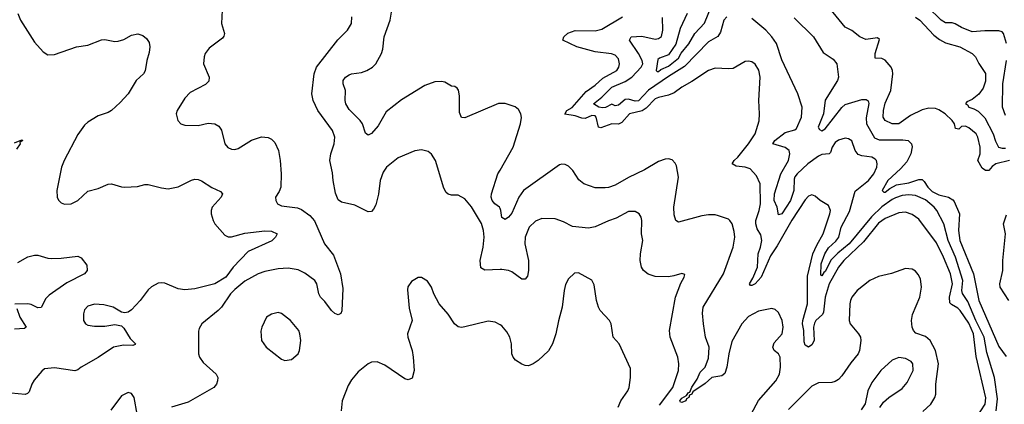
# Model space of a CAD drawing. Header units: inches. Extents: x 1173000 to 1307049, y 522583 to 678455.
# Tile 275 of 617: x 1267121 to 1273023, y 535328 to 537634. Entities that reach past the tile are written whole.
import ezdxf

# ---------------------------------------------------------------- set-up
doc = ezdxf.new("R2010")
doc.units = ezdxf.units.IN
doc.header["$MEASUREMENT"] = 0
doc.layers.add('B2563', color=7, linetype='Continuous')
doc.layers.add('B2573', color=7, linetype='Continuous')

msp = doc.modelspace()

# ---------------------------------------------------------------- linework, layer by layer
at = {"layer": 'B2563', "color": 5}
for points, elevation in [([(1268334, 537690), (1268330.5, 537610.5), (1268347.7, 537550), (1268344.9, 537535.1), (1268336.4, 537523.6), (1268257.2, 537462.8), (1268233, 537430), (1268225.5, 537410), (1268223, 537370), (1268257.3, 537290), (1268254.9, 537265.1), (1268235.3, 537244.7), (1268142.9, 537197.1), (1268110, 537162.7), (1268064.9, 537090), (1268059.1, 537070), (1268067.7, 537030), (1268086, 537010), (1268110, 537002), (1268190, 537000.4), (1268250, 537014.4), (1268291, 537010), (1268314.7, 536994.7), (1268330, 536971), (1268350.5, 536890), (1268367.9, 536867.9), (1268390, 536858.4), (1268410, 536856.4), (1268430, 536861.3), (1268510, 536912), (1268570, 536932), (1268610, 536928), (1268630, 536917.3), (1268650, 536897.3), (1268672.4, 536850), (1268682.4, 536790), (1268688.2, 536710), (1268685.5, 536630), (1268676.4, 536603.6), (1268654.8, 536570), (1268656, 536550), (1268666, 536530), (1268690, 536518.8), (1268786.1, 536506.1), (1268810, 536496.5), (1268859.6, 536459.6), (1268888.8, 536428.8), (1268947.8, 536290), (1269002, 536222), (1269043.5, 536110), (1269056.9, 536023.1), (1269051.6, 535888.4), (1269046.7, 535873.3), (1269030, 535864.2), (1269010, 535872.6), (1268990, 535889.8), (1268950, 535945.4), (1268923.1, 535970), (1268914.2, 535990), (1268902.6, 536050), (1268889.8, 536069.8), (1268830, 536114), (1268790, 536135), (1268730, 536144.4), (1268670, 536140.7), (1268590, 536124.7), (1268550.3, 536110), (1268470, 536066.2), (1268410, 536016.5), (1268384.7, 535990), (1268329.4, 535910.6), (1268310, 535889.7), (1268213, 535810), (1268196.4, 535783.6), (1268192.5, 535767.5), (1268193.4, 535630), (1268198.7, 535610), (1268219.5, 535579.5), (1268299.1, 535510), (1268307.7, 535490), (1268306, 535470), (1268299.5, 535450), (1268283.8, 535430), (1268130, 535341.1), (1268030, 535311.1)], 840), ([(1270000, 537131), (1269990, 537130.7), (1269790, 537046.3), (1269770, 537047), (1269756.6, 537076.6), (1269757.6, 537177.6), (1269751.1, 537211.1), (1269743.6, 537223.6), (1269730, 537232.3), (1269710, 537234.5), (1269670, 537258.7), (1269650, 537263.1), (1269610, 537261), (1269550, 537238.3), (1269410, 537152.4), (1269318.4, 537081.6), (1269270, 536998), (1269230, 536951.8), (1269210, 536940.9), (1269193.1, 536953.1), (1269175.9, 537010), (1269162.6, 537030), (1269096.2, 537096.2), (1269075.5, 537130), (1269070.9, 537150), (1269074, 537210), (1269060.3, 537250), (1269059.8, 537270), (1269074.7, 537290), (1269096.7, 537303.3), (1269110.5, 537309.5), (1269170, 537318), (1269202.4, 537330), (1269236.4, 537350), (1269254.8, 537370), (1269289.8, 537430), (1269297.7, 537457.7), (1269306.2, 537530), (1269341.4, 537630), (1269352.4, 537690)], 820), ([(1267109.4, 537670), (1267124.7, 537630), (1267210, 537498.4), (1267261.7, 537441.7), (1267290, 537423.8), (1267330, 537425.7), (1267462, 537470), (1267530, 537481.1), (1267610, 537512), (1267630, 537514), (1267690, 537503.1), (1267710, 537504.9), (1267744.2, 537515.8), (1267790, 537540.4), (1267828.1, 537548.1), (1267858.4, 537538.4), (1267881.6, 537521.6), (1267897, 537497), (1267900.3, 537470), (1267897.2, 537437.2), (1267883.6, 537390), (1267873.1, 537326.9), (1267862.3, 537310), (1267819.1, 537270), (1267770.2, 537190), (1267723.3, 537136.7), (1267670, 537089.8), (1267650, 537078.2), (1267590, 537056.9), (1267530, 537019.7), (1267510, 537000.5), (1267470, 536945.6), (1267387.3, 536790), (1267370.8, 536749.2), (1267342.2, 536610), (1267344.9, 536570), (1267352.3, 536552.3), (1267370, 536536), (1267388.6, 536528.6), (1267430, 536529.3), (1267470, 536550.3), (1267530, 536605.7), (1267590, 536622.8), (1267650, 536647.4), (1267670, 536648.8), (1267730, 536631.7), (1267750, 536630.3), (1267826.7, 536633.3), (1267870, 536646.7), (1267890, 536646.7), (1267970, 536625.3), (1268010, 536620.3), (1268070, 536632), (1268150, 536671.7), (1268170, 536676.9), (1268190, 536674.9), (1268210, 536667.1), (1268271.8, 536628.2), (1268324.2, 536604.2), (1268337, 536590), (1268328.9, 536570), (1268275.2, 536510), (1268268.2, 536490), (1268267.5, 536470), (1268279.7, 536430), (1268291.1, 536410), (1268350, 536342.8), (1268370, 536332.8), (1268390, 536332.7), (1268470, 536355.1), (1268590, 536367.9), (1268630, 536365.5), (1268663.8, 536350), (1268654.9, 536330), (1268631.3, 536308.7), (1268490, 536244.5), (1268400.1, 536150), (1268355.8, 536090), (1268290, 536050.4), (1268170, 536019.9), (1268110, 536014.6), (1268070, 536021.1), (1267990, 536053.6), (1267970, 536056.8), (1267950, 536053.8), (1267910, 536032.8), (1267890, 536014.2), (1267841.8, 535950), (1267790, 535894), (1267770, 535881.6), (1267750, 535876.2), (1267730, 535880.9), (1267681.2, 535910), (1267624.2, 535924.2), (1267570, 535928.7), (1267530, 535916.8), (1267510, 535894), (1267502.8, 535870), (1267503.6, 535830), (1267514.9, 535810), (1267530, 535802), (1267570, 535796.5), (1267630, 535796.9), (1267690, 535806.3), (1267730, 535799.3), (1267745.4, 535785.4), (1267783.6, 535723.6), (1267814.9, 535690), (1267813.5, 535686.5), (1267798.7, 535681.3), (1267743.7, 535683.7), (1267683.7, 535670), (1267590, 535608.6), (1267490, 535551.2), (1267470, 535534.7), (1267451.4, 535528.6), (1267330, 535546.9), (1267270, 535540.5), (1267252.7, 535527.3), (1267206.6, 535473.4), (1267193.1, 535450), (1267176.9, 535403.1), (1267167.5, 535392.5), (1267152.8, 535387.2), (1267070, 535395.8)], 820), ([(1270000, 536136.1), (1269910, 536133.3), (1269886, 536146), (1269882, 536190), (1269899.8, 536270), (1269905.3, 536330), (1269901.5, 536370), (1269890, 536412), (1269830, 536511.5), (1269790, 536559.3), (1269750, 536580.9), (1269710, 536582), (1269690, 536587), (1269678, 536598), (1269664.2, 536624.2), (1269612.6, 536790), (1269590, 536827), (1269570, 536843.6), (1269530, 536854), (1269490, 536847.8), (1269390, 536806.3), (1269319.5, 536750), (1269300.1, 536719.9), (1269282, 536670), (1269272.4, 536587.6), (1269255.5, 536524.5), (1269242.6, 536497.4), (1269230, 536484.5), (1269210, 536482.4), (1269130, 536521.6), (1269050, 536539.3), (1269030, 536554), (1269013.4, 536593.4), (1268999.2, 536670), (1268996.4, 536716.4), (1268979.6, 536790), (1268985.6, 536830), (1269006.3, 536890), (1269009.7, 536930), (1268995.1, 536970), (1268908.4, 537090), (1268880.4, 537150), (1268872.4, 537190), (1268885.8, 537310), (1268900.3, 537350), (1269027.8, 537512.2), (1269085.6, 537570), (1269109.6, 537610), (1269111.2, 537650)], 840), ([(1267090, 536896.1), (1267132.6, 536912.6), (1267138.8, 536910), (1267121.8, 536898.2), (1267123.2, 536890), (1267102.1, 536857.9)], 780), ([(1270000, 536501), (1269996.5, 536510), (1269969.8, 536530), (1269952.8, 536550), (1269947.5, 536570), (1269949.1, 536590), (1269987.4, 536710), (1270000, 536732.1)], 820), ([(1267110, 536179.2), (1267170, 536211.9), (1267210, 536222.7), (1267230, 536222.3), (1267290, 536204.2), (1267310, 536202.4), (1267370, 536204.5), (1267470, 536216.4), (1267490, 536207.2), (1267522.9, 536162.9), (1267524.6, 536130), (1267510, 536109.9), (1267403.2, 536056.8), (1267296.8, 535983.2), (1267277.9, 535962.1), (1267250, 535908), (1267230, 535906.6), (1267190, 535925.8), (1267170, 535929.8), (1267092, 535928)], 780), ([(1270000, 535805), (1269970, 535821.6), (1269930, 535826), (1269790, 535793), (1269770, 535789.7), (1269750, 535793.6), (1269727.3, 535810), (1269690, 535869.4), (1269636.2, 535930), (1269603.7, 535990), (1269589.3, 536030), (1269566.3, 536066.3), (1269530, 536089), (1269510, 536089), (1269470, 536064), (1269446.6, 536033.4), (1269444.7, 536015.3), (1269456.3, 535903.7), (1269474.4, 535830), (1269444.9, 535750), (1269446.7, 535730), (1269474, 535650), (1269480.4, 535610), (1269485.5, 535530), (1269474, 535486), (1269450, 535476), (1269430, 535482), (1269310, 535562.9), (1269263.6, 535583.6), (1269230, 535580.7), (1269210, 535571.6), (1269150, 535522), (1269110, 535475.1), (1269090, 535441.2), (1269054, 535350), (1269048.2, 535290)], 860), ([(1267102.6, 535902.6), (1267122, 535850), (1267158.7, 535790), (1267150, 535781.9), (1267090, 535778.7)], 780), ([(1267824.5, 535270), (1267806, 535370), (1267790, 535393.2), (1267770, 535399.3), (1267730, 535379.3), (1267666.6, 535293.4)], 840)]:
    msp.add_lwpolyline(points, dxfattribs=dict(at, elevation=elevation))
at = {"layer": 'B2563', "color": 5, "elevation": 860}
msp.add_lwpolyline([(1268670, 535878.4), (1268630, 535869.5), (1268600.5, 535850), (1268572.7, 535790), (1268566.4, 535766.4), (1268570.6, 535710), (1268597.3, 535670), (1268690, 535599.1), (1268710, 535590.8), (1268750, 535596), (1268789.2, 535630), (1268797, 535650), (1268805.6, 535710), (1268800.7, 535750), (1268793.6, 535770), (1268743.7, 535830), (1268690, 535872)], close=True, dxfattribs=at)
at = {"layer": 'B2573', "color": 5}
for points, elevation in [([(1271122.3, 537670), (1271080, 537580), (1271053.7, 537486.3), (1271010, 537423.5), (1270956.8, 537403.2), (1270945.6, 537394.4), (1270936.9, 537330), (1270942.2, 537322.2), (1270950, 537323.1), (1270964.7, 537335.3), (1271010, 537354.3), (1271070, 537403.1), (1271086.9, 537433.1), (1271131.9, 537488.1), (1271168.7, 537551.3), (1271226.8, 537613.2), (1271270, 537720.6)], 740), ([(1273054.4, 536790), (1272973.4, 536770), (1272950, 536753), (1272930, 536729.6), (1272910, 536729.5), (1272890, 536744.5), (1272865.1, 536790), (1272877.7, 536830), (1272879, 536870), (1272864.7, 536930), (1272854.5, 536950), (1272810, 536986), (1272790, 536994.8), (1272766.1, 536993.9), (1272750, 536977.2), (1272730, 536982), (1272723.7, 537010), (1272710, 537029.2), (1272669.6, 537069.6), (1272630, 537092.7), (1272610, 537101.2), (1272570, 537103.7), (1272530, 537092.7), (1272460.3, 537059.7), (1272390, 537009.7), (1272350, 537009.7), (1272309.6, 537030), (1272297.6, 537050), (1272298.7, 537090), (1272310, 537133.7), (1272344, 537210), (1272355.6, 537310), (1272353.6, 537330), (1272345.1, 537350), (1272310, 537391.8), (1272290, 537400.7), (1272250, 537402), (1272249.6, 537430), (1272275.5, 537515.5), (1272264, 537524), (1272194, 537514), (1272157.2, 537530), (1272109.5, 537569.5), (1272070, 537589.3), (1271979.6, 537699.6)], 720), ([(1273036.6, 537490), (1273019.3, 537550), (1273010, 537561.3), (1272990, 537567.2), (1272907.1, 537567.1), (1272830, 537561.1), (1272766.9, 537586.9), (1272728.6, 537608.6), (1272710, 537614.4), (1272670, 537615.4), (1272643.9, 537630), (1272563.4, 537710)], 740), ([(1272856.9, 535250), (1272909.5, 535330), (1272913.2, 535366.8), (1272854.7, 535614.7), (1272839.3, 535750), (1272810, 535814), (1272759, 535890), (1272745, 535905), (1272705.8, 535925.8), (1272697.5, 535937.5), (1272694.9, 535970), (1272712.6, 536050), (1272700.3, 536110), (1272659.1, 536210), (1272615.9, 536295.9), (1272510, 536438.5), (1272470, 536466.2), (1272430, 536479.6), (1272390, 536475.3), (1272310, 536442.8), (1272270, 536413.2), (1272178.6, 536301.4), (1272062, 536190), (1272030, 536150.4), (1271972.5, 536050), (1271950.3, 535970), (1271940.2, 535879.8), (1271934, 535866), (1271894.3, 535830), (1271885.6, 535814.4), (1271880.2, 535790), (1271884.2, 535710), (1271870, 535684.2), (1271850, 535670.9), (1271830, 535682.2), (1271823, 535703), (1271821.6, 535770), (1271814.1, 535810), (1271814.8, 535830), (1271843.2, 535930), (1271844, 536096), (1271875.2, 536230), (1271898.4, 536281.6), (1271938.1, 536350), (1271977.1, 536470), (1271980.9, 536490), (1271970, 536520.7), (1271919.3, 536550), (1271890, 536575.1), (1271870, 536583.7), (1271850, 536575.1), (1271830, 536553.6), (1271750, 536432.8), (1271661.7, 536278.3), (1271621.6, 536218.4), (1271565.1, 536090), (1271530, 536050.4), (1271510, 536039.9), (1271501.3, 536041.3), (1271495.6, 536050), (1271516.2, 536083.8), (1271544.1, 536150), (1271547.2, 536230), (1271562.2, 536270), (1271570.3, 536310), (1271564.6, 536344.6), (1271540.8, 536380.8), (1271532.8, 536410), (1271534.2, 536430), (1271554.5, 536490), (1271562.3, 536530), (1271560.6, 536650), (1271537.5, 536697.5), (1271500, 536740), (1271470, 536749.9), (1271414.8, 536754.8), (1271392.4, 536770), (1271403.4, 536790), (1271425.5, 536810), (1271488.9, 536890), (1271529.8, 536950), (1271553, 537027), (1271555.8, 537070), (1271550.8, 537150), (1271559, 537290), (1271552, 537332), (1271530, 537367.8), (1271510, 537380.4), (1271490, 537385.7), (1271470, 537383.5), (1271398, 537342), (1271370, 537339.3), (1271290, 537343.5), (1271250.4, 537330), (1271150, 537262.7), (1271090.3, 537230), (1271044.2, 537195.8), (1271010, 537180.6), (1270950, 537167.9), (1270930, 537158.6), (1270877, 537103), (1270852.7, 537087.3), (1270776.5, 537070), (1270730, 537017.8), (1270710, 537006.9), (1270670, 537008.5), (1270604.5, 536984.5), (1270589.9, 536990), (1270576.9, 537050), (1270570, 537057.4), (1270550, 537059.9), (1270510, 537041.5), (1270490, 537043.3), (1270450, 537057.6), (1270388, 537068), (1270401, 537090), (1270431.9, 537108.1), (1270517.1, 537202.9), (1270570, 537240.2), (1270616.2, 537283.8), (1270699.8, 537330), (1270713.2, 537350), (1270715.9, 537370), (1270710, 537398.4), (1270690, 537420.4), (1270668, 537428), (1270570, 537440.4), (1270460.9, 537470), (1270376, 537510), (1270383.1, 537530), (1270406.9, 537553.1), (1270450, 537568.9), (1270570, 537566.7), (1270610, 537577.5), (1270734.7, 537650)], 780), ([(1271359.5, 537650), (1271342, 537630), (1271321.8, 537558.2), (1271306.7, 537533.3), (1271250, 537501.1), (1271106.4, 537353.6), (1271010, 537293.6), (1270890, 537210.5), (1270830, 537147.7), (1270810, 537144.6), (1270770, 537157), (1270750, 537155.1), (1270710, 537120.4), (1270690, 537117.9), (1270670, 537126.3), (1270632.8, 537107.2), (1270614.6, 537105.4), (1270593.1, 537110), (1270561.1, 537130), (1270610.5, 537169.5), (1270670, 537229.7), (1270750, 537263.7), (1270790.5, 537290), (1270845.4, 537350), (1270856.1, 537370), (1270852.5, 537390), (1270831, 537430), (1270777.2, 537510), (1270786, 537530), (1270850, 537534.1), (1270930, 537517.1), (1270950, 537520.2), (1270968, 537532), (1270975.8, 537570), (1270973.3, 537646.7)], 760), ([(1272973.5, 535290), (1272981.7, 535361.7), (1272965.2, 535490), (1272918.9, 535638.9), (1272902.6, 535730), (1272851.9, 535830), (1272804.2, 535944.2), (1272772.7, 535992.7), (1272769.2, 536010), (1272775, 536070), (1272731.4, 536210), (1272687.6, 536310), (1272660.8, 536410), (1272618.4, 536490), (1272602.7, 536510), (1272550, 536554), (1272490, 536580.1), (1272450, 536584.3), (1272410, 536579.5), (1272370, 536566.6), (1272350, 536555), (1272288.7, 536511.3), (1272228.1, 536451.9), (1272093.9, 536290), (1272025.6, 536234.4), (1271985.8, 536194.2), (1271950, 536124.8), (1271941, 536119), (1271930, 536098.7), (1271923.1, 536103.1), (1271926.2, 536170), (1271946.9, 536230), (1271970, 536266.9), (1272013.4, 536306.6), (1272031.1, 536330), (1272045.3, 536390), (1272095.1, 536484.9), (1272130, 536605.6), (1272209.8, 536670), (1272241.2, 536710), (1272259.7, 536750), (1272262, 536770), (1272256.9, 536790), (1272250, 536797.6), (1272229.8, 536809.8), (1272170, 536817.3), (1272146.5, 536826.5), (1272128.9, 536850), (1272108.5, 536908.5), (1272090, 536920.5), (1272070, 536924), (1272030, 536912), (1272010, 536897.2), (1271992, 536870), (1271982, 536838), (1271972.4, 536830), (1271930, 536825.3), (1271910, 536815.5), (1271845, 536770), (1271781.7, 536710), (1271767.8, 536692.2), (1271763.2, 536676.8), (1271760.8, 536610), (1271740.7, 536550), (1271690, 536470.9), (1271670, 536464.7), (1271660.8, 536510), (1271644.5, 536550), (1271646.4, 536590), (1271684.5, 536710), (1271728.6, 536790), (1271737.4, 536830), (1271733.2, 536850), (1271710, 536868.1), (1271634.7, 536890), (1271647.3, 536910), (1271710, 536957.5), (1271767.3, 536972.7), (1271778.3, 536981.7), (1271808.4, 537050), (1271811.1, 537110), (1271784.7, 537190), (1271690, 537393.6), (1271658, 537490), (1271629.8, 537530), (1271592.7, 537570), (1271510, 537640.3)], 760), ([(1271764.1, 537644.1), (1271879.7, 537530), (1271937.1, 537437.1), (1271997.9, 537397.9), (1272018.6, 537370), (1272028.8, 537290), (1272023.7, 537270), (1271949.1, 537150.9), (1271938.9, 537070), (1271908.3, 536990), (1271915, 536975), (1271930, 536968.4), (1271950, 536979.6), (1272050, 537107.8), (1272070, 537125.5), (1272170, 537155.6), (1272195.5, 537155.5), (1272206.5, 537146.5), (1272210.7, 537130.7), (1272195, 537045), (1272196.5, 537010), (1272245.4, 536925.4), (1272273.2, 536913.2), (1272414.2, 536914.2), (1272447.3, 536910), (1272466.9, 536890), (1272471.3, 536871.3), (1272463.9, 536830), (1272438.2, 536781.8), (1272401.3, 536738.7), (1272326, 536670), (1272291.6, 536610), (1272300.8, 536600.8), (1272310, 536600.3), (1272337.7, 536622.3), (1272376.9, 536643.1), (1272450, 536656.4), (1272510, 536676.2), (1272530, 536676.3), (1272543.7, 536663.7), (1272564.5, 536630), (1272590, 536604.2), (1272630, 536583.6), (1272688.9, 536568.9), (1272714, 536554), (1272723.3, 536543.3), (1272754.6, 536470), (1272748.2, 536370), (1272756.4, 536310), (1272838.7, 536110), (1272870, 535951.1), (1272990, 535674), (1273034.2, 535614.2)], 740), ([(1272490, 537649.3), (1272515.9, 537630), (1272600.2, 537540.2), (1272634.2, 537514.2), (1272670, 537494.4), (1272757.3, 537470), (1272830.8, 537430), (1272850.8, 537410), (1272870.7, 537370.7), (1272910, 537311.3), (1272910, 537266), (1272895.9, 537224.1), (1272870, 537188), (1272830, 537155.3), (1272798, 537142), (1272791.3, 537130), (1272803.4, 537123.4), (1272810, 537108.7), (1272839.9, 537099.9), (1272865.7, 537085.7), (1272906, 537046), (1272955.6, 536950), (1272970, 536906), (1272988.4, 536870), (1273010, 536862.6), (1273030, 536864.4)], 720), ([(1273030, 537059.3), (1273011.7, 537110), (1273015.4, 537250), (1273036.5, 537390)], 740), ([(1270000, 536732.1), (1270078.9, 536870), (1270123.4, 537010), (1270128.2, 537048.2), (1270124.1, 537070), (1270110, 537096.3), (1270091.5, 537111.5), (1270030, 537131.9), (1270000, 537131)], 820), ([(1271505.8, 535270), (1271549.7, 535350.3), (1271654.1, 535470), (1271675.8, 535510), (1271680.7, 535550), (1271679.1, 535610), (1271670.4, 535630), (1271643.4, 535650), (1271635, 535670), (1271642.8, 535697.2), (1271691.6, 535750), (1271698.4, 535790), (1271691.7, 535830), (1271670, 535878.7), (1271650, 535897.4), (1271630, 535903.1), (1271550, 535887), (1271490, 535853.7), (1271450, 535810.6), (1271390, 535704.5), (1271370.9, 535630), (1271359.9, 535550), (1271346.9, 535513.1), (1271330, 535498.2), (1271270, 535489.8), (1271230, 535453.8), (1271156.3, 535403.7), (1271150, 535389.9), (1271136, 535384), (1271131.4, 535370), (1271118.6, 535361.4), (1271113.9, 535350), (1271090, 535338.3), (1271081.8, 535341.8), (1271078.3, 535350), (1271090, 535365.2), (1271118.3, 535381.7), (1271130, 535398.5), (1271138.5, 535401.5), (1271150, 535430.2), (1271181.8, 535478.2), (1271199.6, 535520.4), (1271229.8, 535550.2), (1271250, 535604.9), (1271254.7, 535670), (1271232.1, 535730), (1271219, 535810), (1271214, 535874), (1271217.7, 535910), (1271340.5, 536110), (1271397.1, 536270), (1271407.8, 536330), (1271403.8, 536363.8), (1271391.1, 536410), (1271377.8, 536430), (1271370, 536437.4), (1271310, 536458.4), (1271290, 536463.1), (1271250, 536463.4), (1271210, 536457.2), (1271070, 536420.5), (1271054.5, 536430), (1271044.8, 536464.8), (1271042.3, 536510), (1271069.7, 536690), (1271057.1, 536757.1), (1271050, 536774.5), (1271032.9, 536792.9), (1271010, 536800.5), (1270990, 536798.3), (1270950, 536783.5), (1270865.8, 536734.2), (1270770, 536688.7), (1270690, 536642.4), (1270650, 536627.1), (1270630, 536625.1), (1270570, 536626.3), (1270502.7, 536650), (1270472.8, 536672.8), (1270436, 536730), (1270410, 536755.8), (1270390, 536766.3), (1270370, 536768), (1270356.7, 536763.3), (1270140.2, 536610), (1270112.8, 536570), (1270070, 536474), (1270050, 536449.9), (1270030, 536436.8), (1270010, 536448.3), (1270004.3, 536490), (1270000, 536501)], 820), ([(1270956.2, 535323.8), (1271036.5, 535430), (1271070.6, 535530), (1271071.3, 535571.3), (1271066, 535610), (1271020.9, 535730), (1271015.8, 535770), (1271051.1, 535970), (1271084.7, 536055.3), (1271104, 536090), (1271107.3, 536107.3), (1271090, 536113.2), (1271042, 536098), (1271010, 536093.3), (1270930, 536094.8), (1270887.7, 536107.7), (1270859.7, 536130), (1270848.5, 536150), (1270839.8, 536190), (1270841.5, 536230), (1270855.8, 536310), (1270848.6, 536350), (1270849.7, 536429.7), (1270845.6, 536450), (1270835.1, 536470), (1270810, 536483.6), (1270770, 536483.6), (1270696.8, 536443.2), (1270650, 536427.9), (1270570, 536392.5), (1270530, 536383.5), (1270434.9, 536394.9), (1270381.4, 536421.4), (1270330, 536440.4), (1270250, 536442.6), (1270213.3, 536426.7), (1270175.3, 536390), (1270150.2, 536329.8), (1270149.3, 536290), (1270170.1, 536190), (1270171, 536130), (1270164.2, 536095.8), (1270150, 536077.6), (1270130, 536078.9), (1270070, 536123.1), (1270050, 536131.2), (1270010, 536136.4), (1270000, 536136.1)], 840), ([(1273049.7, 535949.7), (1272999.4, 536030), (1272997, 536050), (1273014, 536130), (1273014, 536190), (1273031, 536350), (1273019.4, 536410), (1273036.5, 536463.5)], 740), ([(1270708.8, 535311.2), (1270723.5, 535350), (1270765.4, 535410), (1270773.5, 535430), (1270782.4, 535490), (1270782.5, 535542.5), (1270714, 535690), (1270678.7, 535730), (1270665.6, 535810), (1270655.6, 535830), (1270600.7, 535890), (1270589.6, 535910), (1270578.9, 535950), (1270564.2, 536044.2), (1270550, 536073.2), (1270470, 536117), (1270446.6, 536113.4), (1270410, 536081.2), (1270393.5, 536046.5), (1270383.7, 536010), (1270371.8, 535910), (1270350, 535828.7), (1270335.3, 535750), (1270314.9, 535690), (1270290, 535649.6), (1270228.2, 535591.8), (1270199.1, 535570), (1270170, 535559.7), (1270150, 535560.5), (1270130, 535569.6), (1270093.4, 535593.4), (1270078.7, 535610), (1270071, 535631), (1270068.4, 535690), (1270059.1, 535730), (1270041.8, 535761.8), (1270010, 535799.5), (1270000, 535805)], 860), ([(1272534.4, 535285.6), (1272582.7, 535330), (1272607.7, 535370), (1272612.9, 535390), (1272613.5, 535450), (1272629.1, 535570), (1272611.1, 535650), (1272578.6, 535710), (1272550, 535734.1), (1272493.8, 535753.8), (1272479, 535770), (1272470.4, 535790.4), (1272467, 535830), (1272473.5, 535866.5), (1272516.3, 535970), (1272526.2, 536030), (1272519.9, 536079.9), (1272507.1, 536107.1), (1272490, 536126.6), (1272470, 536139.3), (1272430, 536141.6), (1272347.5, 536112.5), (1272270, 536095), (1272217.2, 536070), (1272141.9, 536010), (1272110.1, 535970), (1272101.3, 535950), (1272096.8, 535930), (1272093.7, 535830), (1272099.7, 535810), (1272150.1, 535750.1), (1272160.6, 535730), (1272163.2, 535710), (1272154.7, 535650), (1272147.6, 535630), (1272103.1, 535576.9), (1272050, 535499.7), (1272030, 535477.6), (1272010, 535464.5), (1271990, 535459.8), (1271910, 535457.2), (1271870, 535438), (1271730, 535297.7)], 820), ([(1272277, 535310), (1272298.9, 535341.1), (1272331, 535369), (1272410, 535423.7), (1272440.4, 535459.6), (1272476.8, 535530), (1272475.4, 535570), (1272464.7, 535584.7), (1272430, 535602), (1272390, 535608.2), (1272350, 535593), (1272283.6, 535530), (1272230, 535458.4), (1272206, 535410), (1272188.7, 535331.3), (1272165.7, 535294.3)], 840)]:
    msp.add_lwpolyline(points, dxfattribs=dict(at, elevation=elevation))

doc.saveas('drawing.dxf')
